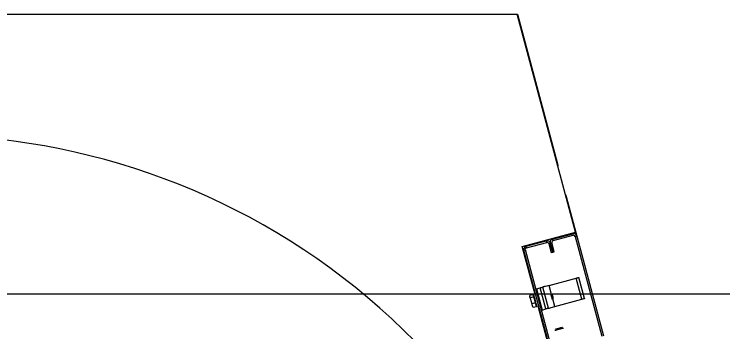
# Model space of a CAD drawing. Extents: x -264205 to -263659, y -1242401 to -1242060.
# Drawn here: x -263872.541 to -263871.928, y -1242240.84 to -1242240.565 of the extents above; entities that cross this region are included whole.
import ezdxf

# ---------------------------------------------------------------- set-up
doc = ezdxf.new("R2010")
doc.units = 0
doc.layers.add('OSI_STAVBY_KFA', color=7, linetype='Continuous')
doc.layers.add('SITUACIA_DSP_2D', color=7, linetype='Continuous')

msp = doc.modelspace()

# ---------------------------------------------------------------- linework, layer by layer
at = {"layer": 'OSI_STAVBY_KFA'}
msp.add_line((-263792.65279, -1242240.80724), (-263911.52279, -1242240.80724), dxfattribs=at)
at = {"layer": 'SITUACIA_DSP_2D'}
for p, q in [((-263872.62027, -1242240.56511), (-263872.10611, -1242240.56511)), ((-263872.05556, -1242240.75377), (-263872.10611, -1242240.56511)), ((-263872.10611, -1242240.56511), (-263872.10584, -1242240.56511)), ((-263872.10584, -1242240.56511), (-263872.07118, -1242240.69449)), ((-263872.07118, -1242240.69449), (-263872.07094, -1242240.69592)), ((-263872.07094, -1242240.69592), (-263872.07092, -1242240.69643)), ((-263872.0643, -1242240.72114), (-263872.06406, -1242240.72159)), ((-263872.06406, -1242240.72159), (-263872.06355, -1242240.72294)), ((-263872.06355, -1242240.72294), (-263872.05443, -1242240.75699)), ((-263872.10162, -1242240.76612), (-263872.05556, -1242240.75377)), ((-263872.07536, -1242240.75964), (-263872.05792, -1242240.75497)), ((-263872.07499, -1242240.76102), (-263872.05755, -1242240.75635)), ((-263872.05792, -1242240.75497), (-263872.05755, -1242240.75635)), ((-263872.05581, -1242240.75735), (-263872.05443, -1242240.75699)), ((-263872.05581, -1242240.75735), (-263872.03269, -1242240.84361)), ((-263872.05443, -1242240.75699), (-263872.03132, -1242240.84324)), ((-263872.0983, -1242240.76579), (-263872.08086, -1242240.76112)), ((-263872.09793, -1242240.76717), (-263872.08049, -1242240.76249)), ((-263872.08086, -1242240.76112), (-263872.08049, -1242240.76249)), ((-263872.07875, -1242240.7635), (-263872.07737, -1242240.76313)), ((-263872.07875, -1242240.7635), (-263872.07666, -1242240.7713)), ((-263872.07737, -1242240.76313), (-263872.07599, -1242240.76276)), ((-263872.07737, -1242240.76313), (-263872.07528, -1242240.77093)), ((-263872.07528, -1242240.77093), (-263872.07737, -1242240.76313)), ((-263872.0739, -1242240.77056), (-263872.07599, -1242240.76276)), ((-263872.07499, -1242240.76102), (-263872.07536, -1242240.75964)), ((-263872.09054, -1242240.80748), (-263872.10162, -1242240.76612)), ((-263872.10031, -1242240.76928), (-263872.09894, -1242240.76891)), ((-263872.0772, -1242240.85554), (-263872.10031, -1242240.76928)), ((-263872.07582, -1242240.85517), (-263872.09894, -1242240.76891)), ((-263872.09793, -1242240.76717), (-263872.0983, -1242240.76579)), ((-263872.07666, -1242240.7713), (-263872.07528, -1242240.77093)), ((-263872.07528, -1242240.77093), (-263872.0739, -1242240.77056)), ((-263872.07839, -1242240.7997), (-263872.0549, -1242240.7934)), ((-263872.0549, -1242240.7934), (-263872.05447, -1242240.79329)), ((-263872.04998, -1242240.81175), (-263872.0549, -1242240.7934)), ((-263872.05447, -1242240.79329), (-263872.05406, -1242240.79318)), ((-263872.05406, -1242240.79318), (-263872.05368, -1242240.79307)), ((-263872.05368, -1242240.79307), (-263872.05334, -1242240.79298)), ((-263872.05334, -1242240.79298), (-263872.05307, -1242240.79291)), ((-263872.05307, -1242240.79291), (-263872.05287, -1242240.79286)), ((-263872.05287, -1242240.79286), (-263872.05274, -1242240.79282)), ((-263872.05274, -1242240.79282), (-263872.0527, -1242240.79281)), ((-263872.04778, -1242240.81116), (-263872.0527, -1242240.79281)), ((-263872.08229, -1242240.80074), (-263872.08297, -1242240.80092)), ((-263872.08145, -1242240.80052), (-263872.08229, -1242240.80074)), ((-263872.0805, -1242240.80026), (-263872.08145, -1242240.80052)), ((-263872.07947, -1242240.79998), (-263872.0805, -1242240.80026)), ((-263872.07839, -1242240.7997), (-263872.07947, -1242240.79998)), ((-263872.07656, -1242240.80652), (-263872.07839, -1242240.7997)), ((-263872.0894, -1242240.80265), (-263872.0861, -1242240.80176)), ((-263872.0894, -1242240.80265), (-263872.08449, -1242240.821)), ((-263872.0861, -1242240.80176), (-263872.08567, -1242240.80165)), ((-263872.08118, -1242240.82011), (-263872.0861, -1242240.80176)), ((-263872.08567, -1242240.80165), (-263872.08526, -1242240.80154)), ((-263872.08526, -1242240.80154), (-263872.08488, -1242240.80143)), ((-263872.08488, -1242240.80143), (-263872.08454, -1242240.80134)), ((-263872.08454, -1242240.80134), (-263872.08427, -1242240.80127)), ((-263872.08427, -1242240.80127), (-263872.08407, -1242240.80122)), ((-263872.08407, -1242240.80122), (-263872.08394, -1242240.80118)), ((-263872.08394, -1242240.80118), (-263872.0839, -1242240.80117)), ((-263872.08379, -1242240.80114), (-263872.0839, -1242240.80117)), ((-263872.07898, -1242240.81952), (-263872.0839, -1242240.80117)), ((-263872.08348, -1242240.80106), (-263872.08379, -1242240.80114)), ((-263872.08297, -1242240.80092), (-263872.08348, -1242240.80106)), ((-263872.07724, -1242240.80637), (-263872.07723, -1242240.80637)), ((-263872.07723, -1242240.80637), (-263872.07718, -1242240.80656)), ((-263872.07718, -1242240.80656), (-263872.07705, -1242240.80707)), ((-263872.07615, -1242240.80661), (-263872.0761, -1242240.80677)), ((-263872.0761, -1242240.80677), (-263872.07598, -1242240.80725)), ((-263872.0951, -1242240.8093), (-263872.09506, -1242240.80943)), ((-263872.09507, -1242240.80874), (-263872.09504, -1242240.80847)), ((-263872.09496, -1242240.80964), (-263872.09507, -1242240.80874)), ((-263872.09506, -1242240.80943), (-263872.09494, -1242240.80988)), ((-263872.09209, -1242240.80768), (-263872.09504, -1242240.80847)), ((-263872.09451, -1242240.81043), (-263872.09496, -1242240.80964)), ((-263872.09494, -1242240.80988), (-263872.09474, -1242240.81062)), ((-263872.09474, -1242240.81062), (-263872.09448, -1242240.81159)), ((-263872.09156, -1242240.80964), (-263872.09451, -1242240.81043)), ((-263872.09403, -1242240.81314), (-263872.09451, -1242240.81043)), ((-263872.09448, -1242240.81159), (-263872.09418, -1242240.81273)), ((-263872.09418, -1242240.81273), (-263872.09385, -1242240.81395)), ((-263872.09156, -1242240.80964), (-263872.09209, -1242240.80768)), ((-263872.09153, -1242240.80793), (-263872.09158, -1242240.80775)), ((-263872.09016, -1242240.81488), (-263872.09156, -1242240.80964)), ((-263872.0914, -1242240.80843), (-263872.09153, -1242240.80793)), ((-263872.09118, -1242240.80923), (-263872.0914, -1242240.80843)), ((-263872.0909, -1242240.81028), (-263872.09118, -1242240.80923)), ((-263872.09057, -1242240.8115), (-263872.0909, -1242240.81028)), ((-263872.09022, -1242240.8128), (-263872.09057, -1242240.8115)), ((-263872.08987, -1242240.81411), (-263872.09022, -1242240.8128)), ((-263872.07705, -1242240.80707), (-263872.07685, -1242240.80782)), ((-263872.07685, -1242240.80782), (-263872.0766, -1242240.80872)), ((-263872.0766, -1242240.80872), (-263872.07635, -1242240.80968)), ((-263872.07635, -1242240.80968), (-263872.07611, -1242240.81057)), ((-263872.07611, -1242240.81057), (-263872.07592, -1242240.81128)), ((-263872.07598, -1242240.80725), (-263872.07578, -1242240.80797)), ((-263872.07592, -1242240.81128), (-263872.0758, -1242240.81174)), ((-263872.0758, -1242240.81174), (-263872.07576, -1242240.81188)), ((-263872.07578, -1242240.80797), (-263872.07555, -1242240.80883)), ((-263872.07555, -1242240.80883), (-263872.07532, -1242240.8097)), ((-263872.07532, -1242240.8097), (-263872.07512, -1242240.81044)), ((-263872.07348, -1242240.81805), (-263872.07525, -1242240.81141)), ((-263872.07512, -1242240.81044), (-263872.07499, -1242240.81094)), ((-263872.07499, -1242240.81094), (-263872.07496, -1242240.81103)), ((-263872.07496, -1242240.81103), (-263872.07494, -1242240.81112)), ((-263872.07348, -1242240.81805), (-263872.04998, -1242240.81175)), ((-263872.04955, -1242240.81164), (-263872.04998, -1242240.81175)), ((-263872.04914, -1242240.81153), (-263872.04955, -1242240.81164)), ((-263872.04876, -1242240.81143), (-263872.04914, -1242240.81153)), ((-263872.04843, -1242240.81134), (-263872.04876, -1242240.81143)), ((-263872.04815, -1242240.81126), (-263872.04843, -1242240.81134)), ((-263872.04795, -1242240.81121), (-263872.04815, -1242240.81126)), ((-263872.04782, -1242240.81118), (-263872.04795, -1242240.81121)), ((-263872.04778, -1242240.81116), (-263872.04782, -1242240.81118)), ((-263872.09311, -1242240.81567), (-263872.09403, -1242240.81314)), ((-263872.09385, -1242240.81395), (-263872.09353, -1242240.81515)), ((-263872.09353, -1242240.81515), (-263872.09323, -1242240.81625)), ((-263872.09323, -1242240.81625), (-263872.09299, -1242240.81717)), ((-263872.09016, -1242240.81488), (-263872.09311, -1242240.81567)), ((-263872.09289, -1242240.8174), (-263872.09311, -1242240.81567)), ((-263872.09299, -1242240.81717), (-263872.09281, -1242240.81784)), ((-263872.09223, -1242240.81896), (-263872.09289, -1242240.8174)), ((-263872.09281, -1242240.81784), (-263872.09271, -1242240.81821)), ((-263872.09271, -1242240.81821), (-263872.09269, -1242240.81827)), ((-263872.08928, -1242240.81817), (-263872.09223, -1242240.81896)), ((-263872.08928, -1242240.81817), (-263872.09016, -1242240.81488)), ((-263872.08955, -1242240.81533), (-263872.08987, -1242240.81411)), ((-263872.08927, -1242240.81637), (-263872.08955, -1242240.81533)), ((-263872.08905, -1242240.81717), (-263872.08927, -1242240.81637)), ((-263872.08892, -1242240.81768), (-263872.08905, -1242240.81717)), ((-263872.08887, -1242240.81785), (-263872.08892, -1242240.81768)), ((-263871.96712, -1242241.26811), (-263872.08784, -1242240.81757)), ((-263872.07805, -1242240.81928), (-263872.07737, -1242240.81909)), ((-263872.07737, -1242240.81909), (-263872.07653, -1242240.81887)), ((-263872.07653, -1242240.81887), (-263872.07558, -1242240.81861)), ((-263872.07558, -1242240.81861), (-263872.07455, -1242240.81834)), ((-263872.07455, -1242240.81834), (-263872.07348, -1242240.81805)), ((-263872.08449, -1242240.821), (-263872.08118, -1242240.82011)), ((-263872.08075, -1242240.82), (-263872.08118, -1242240.82011)), ((-263872.08034, -1242240.81989), (-263872.08075, -1242240.82)), ((-263872.07996, -1242240.81979), (-263872.08034, -1242240.81989)), ((-263872.07963, -1242240.8197), (-263872.07996, -1242240.81979)), ((-263872.07935, -1242240.81962), (-263872.07963, -1242240.8197)), ((-263872.07915, -1242240.81957), (-263872.07935, -1242240.81962)), ((-263872.07902, -1242240.81954), (-263872.07915, -1242240.81957)), ((-263872.07898, -1242240.81952), (-263872.07902, -1242240.81954)), ((-263872.07898, -1242240.81952), (-263872.07888, -1242240.8195)), ((-263872.07888, -1242240.8195), (-263872.07856, -1242240.81941)), ((-263872.07856, -1242240.81941), (-263872.07805, -1242240.81928)), ((-263872.07265, -1242240.8376), (-263872.07288, -1242240.83766)), ((-263872.07212, -1242240.83746), (-263872.07265, -1242240.8376)), ((-263872.07135, -1242240.83725), (-263872.07212, -1242240.83746)), ((-263872.07042, -1242240.837), (-263872.07135, -1242240.83725)), ((-263872.0708, -1242240.83784), (-263872.06972, -1242240.83755)), ((-263872.06944, -1242240.83674), (-263872.07042, -1242240.837)), ((-263872.06972, -1242240.83755), (-263872.06864, -1242240.83726)), ((-263872.06851, -1242240.83649), (-263872.06944, -1242240.83674)), ((-263872.06864, -1242240.83726), (-263872.06765, -1242240.837)), ((-263872.06773, -1242240.83628), (-263872.06851, -1242240.83649)), ((-263872.06719, -1242240.83613), (-263872.06773, -1242240.83628)), ((-263872.06765, -1242240.837), (-263872.06685, -1242240.83678)), ((-263872.06694, -1242240.83607), (-263872.06719, -1242240.83613)), ((-263872.06693, -1242240.83606), (-263872.06694, -1242240.83607)), ((-263872.06685, -1242240.83678), (-263872.06631, -1242240.83664)), ((-263872.06631, -1242240.83664), (-263872.06606, -1242240.83657)), ((-263872.06606, -1242240.83657), (-263872.06605, -1242240.83657)), ((-263872.0734, -1242240.83854), (-263872.07338, -1242240.83853)), ((-263872.07338, -1242240.83853), (-263872.07314, -1242240.83847)), ((-263872.07314, -1242240.83847), (-263872.07259, -1242240.83832)), ((-263872.07288, -1242240.83766), (-263872.07289, -1242240.83766)), ((-263872.07259, -1242240.83832), (-263872.07179, -1242240.83811)), ((-263872.07179, -1242240.83811), (-263872.0708, -1242240.83784))]:
    msp.add_line(p, q, dxfattribs=at)
for centre, radius, start, end in [((-263872.62074, -1242241.26811), 0.5985, 234.56502, 125.43498), ((-263872.05718, -1242240.75772), 0.00285, 15.00001, 105), ((-263872.05718, -1242240.75772), 0.00143, 15.00001, 105), ((-263872.08012, -1242240.76387), 0.00285, 15.00001, 105), ((-263872.08012, -1242240.76387), 0.00143, 15.00001, 105), ((-263872.07462, -1242240.7624), 0.00285, 105, 195.00001), ((-263872.07462, -1242240.7624), 0.00143, 105, 195.00001), ((-263872.09756, -1242240.76854), 0.00285, 105, 195.00001), ((-263872.09756, -1242240.76854), 0.00143, 105, 195.00001), ((-263872.09165, -1242240.80931), 0.000475, 15.00001, 105), ((-263872.08971, -1242240.81654), 0.000475, 285, 15.00001)]:
    msp.add_arc(centre, radius, start, end, dxfattribs=at)

doc.saveas('drawing.dxf')
